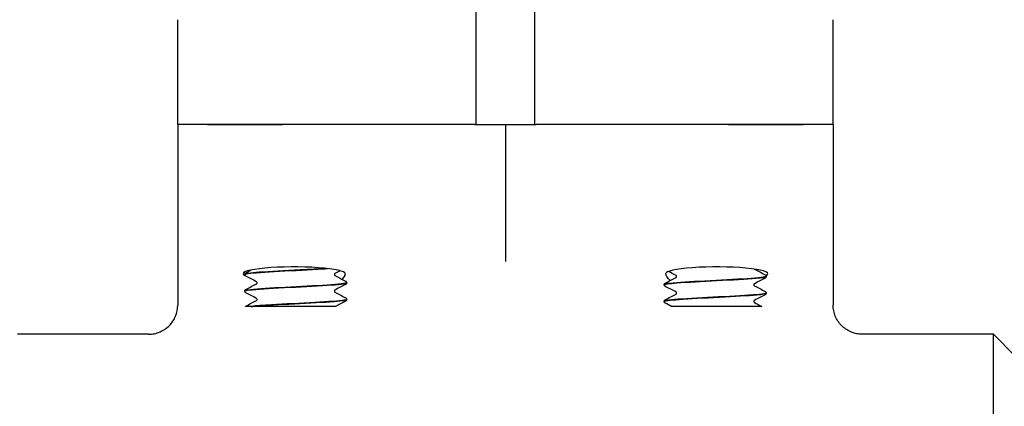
# Model space of a CAD drawing. Header units: inches. Extents: x 5 to 1128, y -85 to 748.
# Tile 533 of 656: x 784.74 to 788.97, y 296.71 to 298.37. Entities that reach past the tile are written whole.
import ezdxf

# ---------------------------------------------------------------- set-up
doc = ezdxf.new("R2010")
doc.units = ezdxf.units.IN
doc.header["$LTSCALE"] = 32
doc.header["$MEASUREMENT"] = 0
doc.layers.add('Visible (ANSI)', color=7, linetype='Continuous', lineweight=30)

msp = doc.modelspace()

# ---------------------------------------------------------------- linework, layer by layer
at = {"layer": 'Visible (ANSI)'}
for p, q in [((786.70298, 297.92117), (786.70298, 298.42457)), ((786.95298, 298.42457), (786.95298, 297.92117)), ((785.42173, 297.92117), (785.42173, 298.37061)), ((788.23423, 297.92117), (788.23423, 298.37061)), ((785.54908, 297.92117), (785.42173, 297.92117)), ((785.42173, 297.92117), (785.42173, 297.1448)), ((785.54908, 297.92117), (785.42173, 297.92117)), ((785.87131, 297.92117), (785.54908, 297.92117)), ((785.54908, 297.92117), (785.87131, 297.92117)), ((786.69619, 297.92117), (785.87131, 297.92117)), ((786.69619, 297.92117), (785.87131, 297.92117)), ((786.69619, 297.92117), (786.70298, 297.92117)), ((786.70298, 297.92117), (786.95298, 297.92117)), ((786.82798, 297.92117), (786.82798, 297.45594)), ((786.95298, 297.92117), (786.95976, 297.92117)), ((787.78464, 297.92117), (786.95976, 297.92117)), ((787.78464, 297.92117), (786.95976, 297.92117)), ((788.10688, 297.92117), (787.78464, 297.92117)), ((787.78464, 297.92117), (788.10688, 297.92117)), ((788.23423, 297.92117), (788.10688, 297.92117)), ((788.23423, 297.92117), (788.10688, 297.92117)), ((788.23423, 297.92117), (788.23423, 297.1448)), ((786.82798, 297.45594), (786.82798, 297.33172)), ((785.70923, 297.27715), (785.70923, 297.27648)), ((786.14673, 297.2414), (786.14673, 297.24073)), ((787.50923, 297.23291), (787.50923, 297.23224)), ((787.94673, 297.26866), (787.94673, 297.26799)), ((785.70923, 297.20565), (785.70923, 297.20498)), ((787.94673, 297.19716), (787.94673, 297.19649)), ((786.14673, 297.1699), (786.14673, 297.16923)), ((787.50923, 297.16141), (787.50923, 297.16074)), ((785.73677, 297.13992), (785.71231, 297.13992)), ((785.73677, 297.13992), (785.74334, 297.13992)), ((785.82334, 297.13992), (785.74334, 297.13992)), ((786.09907, 297.13992), (785.82334, 297.13992)), ((787.60512, 297.13992), (787.5407, 297.13992)), ((787.68084, 297.13992), (787.60512, 297.13992)), ((787.76739, 297.13992), (787.68084, 297.13992)), ((787.92778, 297.13992), (787.76739, 297.13992)), ((785.29562, 297.01992), (784.73423, 297.01992)), ((788.92173, 297.01992), (788.36033, 297.01992)), ((788.92173, 295.07242), (788.92173, 297.01992)), ((789.01548, 296.92617), (788.92173, 297.01992))]:
    msp.add_line(p, q, dxfattribs=at)
for centre, start_param, end_param in [((785.9208, 297.28047), 0.1108904, 3.4219418), ((787.73515, 297.28047), 6.0040853, 9.3138876)]:
    msp.add_ellipse(centre, major_axis=(0.21875, 0), ratio=0.1316525, start_param=start_param, end_param=end_param, dxfattribs=at)
for points, knots in [([(785.70923, 297.27717), (785.70929, 297.27863), (785.70983, 297.28), (785.71108, 297.28188), (785.71175, 297.28249), (785.71291, 297.28338), (785.71343, 297.28369), (785.71393, 297.28395)], [0, 0, 0, 0, 0.020588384, 0.020588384, 0.04017257, 0.04017257, 0.058516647, 0.058516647, 0.058516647, 0.058516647]), ([(785.71393, 297.26967), (785.71315, 297.27008), (785.71231, 297.27058), (785.71091, 297.27203), (785.71041, 297.27266), (785.70958, 297.27432), (785.70928, 297.27537), (785.70923, 297.27645)], [0, 0, 0, 0, 0.028459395, 0.028459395, 0.043235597, 0.043235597, 0.058545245, 0.058545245, 0.058545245, 0.058545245]), ([(786.06145, 297.3025), (786.02833, 297.30033), (785.98809, 297.29816), (785.94649, 297.29599), (785.88238, 297.29264), (785.81635, 297.28929), (785.77141, 297.28594), (785.73204, 297.28301), (785.70953, 297.28008), (785.70929, 297.27715)], [-20.5382393, -20.5382393, -20.5382393, -20.5382393, -19.9656718, -19.9656718, -19.9656718, -19.0832549, -19.0832549, -19.0832549, -18.3101233, -18.3101233, -18.3101233, -18.3101233]), ([(785.70955, 297.27645), (785.70943, 297.27785), (785.7141, 297.27924), (785.7237, 297.28064), (785.74671, 297.28399), (785.79756, 297.28733), (785.85855, 297.29068), (785.91953, 297.29402), (785.98944, 297.29737), (786.04396, 297.30071), (786.05139, 297.30117), (786.05851, 297.30162), (786.06529, 297.30208)], [12.0246214, 12.0246214, 12.0246214, 12.0246214, 12.3927441, 12.3927441, 12.3927441, 13.2747852, 13.2747852, 13.2747852, 14.1565644, 14.1565644, 14.1565644, 14.276733, 14.276733, 14.276733, 14.276733]), ([(786.096, 297.28131), (786.096, 297.28131), (786.09576, 297.28121), (786.095, 297.28042), (786.09464, 297.27996), (786.09401, 297.27863), (786.09377, 297.27773), (786.09377, 297.27681)], [0.002645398, 0.002645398, 0.002645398, 0.002645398, 0.027589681, 0.027589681, 0.042171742, 0.042171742, 0.057287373, 0.057287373, 0.057287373, 0.057287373]), ([(786.09377, 297.27681), (786.09377, 297.27543), (786.09434, 297.27414), (786.09527, 297.27285), (786.09562, 297.27258), (786.09594, 297.27235), (786.096, 297.27232), (786.096, 297.27232)], [0, 0, 0, 0, 0.022828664, 0.022828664, 0.041633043, 0.041633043, 0.054614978, 0.054614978, 0.054614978, 0.054614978]), ([(786.1382, 297.28365), (786.13938, 297.28227), (786.13977, 297.2802), (786.13867, 297.27195), (786.13427, 297.26392), (786.12686, 297.25614)], [0, 0, 0, 0, 0.0813335, 0.0813335, 0.26320463, 0.26320463, 0.26320463, 0.26320463]), ([(787.53487, 297.25067), (787.52808, 297.25646), (787.52309, 297.26268), (787.51622, 297.27501), (787.51533, 297.28079), (787.51775, 297.28365)], [0.70379768, 0.70379768, 0.70379768, 0.70379768, 0.82602783, 0.82602783, 0.97703961, 0.97703961, 0.97703961, 0.97703961]), ([(787.56218, 297.26833), (787.56218, 297.26971), (787.56162, 297.271), (787.56068, 297.27229), (787.56033, 297.27256), (787.56001, 297.27279), (787.55996, 297.27282), (787.55996, 297.27282)], [0, 0, 0, 0, 0.022828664, 0.022828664, 0.041633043, 0.041633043, 0.054614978, 0.054614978, 0.054614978, 0.054614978]), ([(787.89538, 297.30007), (787.89556, 297.29989), (787.89571, 297.29978), (787.89594, 297.29961), (787.896, 297.29958), (787.896, 297.29958)], [0.031449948, 0.031449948, 0.031449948, 0.031449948, 0.041633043, 0.041633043, 0.054614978, 0.054614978, 0.054614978, 0.054614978]), ([(787.94202, 297.27547), (787.9428, 297.27506), (787.94365, 297.27456), (787.94504, 297.27311), (787.94554, 297.27247), (787.94637, 297.27082), (787.94668, 297.26977), (787.94673, 297.26869)], [0, 0, 0, 0, 0.028459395, 0.028459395, 0.043235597, 0.043235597, 0.058545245, 0.058545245, 0.058545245, 0.058545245]), ([(786.1464, 297.24142), (786.14644, 297.23963), (786.13862, 297.23784), (786.12306, 297.23605), (786.09429, 297.23275), (786.03959, 297.22944), (785.97765, 297.22613), (785.91579, 297.22282), (785.84786, 297.21952), (785.79699, 297.21622), (785.7455, 297.21287), (785.7125, 297.20953), (785.70947, 297.20618), (785.70931, 297.206), (785.70923, 297.20583), (785.70924, 297.20565)], [-15.1708472, -15.1708472, -15.1708472, -15.1708472, -14.6990684, -14.6990684, -14.6990684, -13.8268003, -13.8268003, -13.8268003, -12.9557305, -12.9557305, -12.9557305, -12.0740419, -12.0740419, -12.0740419, -12.026938, -12.026938, -12.026938, -12.026938]), ([(785.7096, 297.20495), (785.70953, 297.20667), (785.71666, 297.20838), (785.73102, 297.2101), (785.75944, 297.2135), (785.81553, 297.2169), (785.87921, 297.22029), (785.94239, 297.22367), (786.01174, 297.22704), (786.06278, 297.23041), (786.11351, 297.23376), (786.14516, 297.23711), (786.14667, 297.24046), (786.14671, 297.24055), (786.14673, 297.24064), (786.14672, 297.24073)], [5.7414361, 5.7414361, 5.7414361, 5.7414361, 6.1939142, 6.1939142, 6.1939142, 7.0897201, 7.0897201, 7.0897201, 7.9785276, 7.9785276, 7.9785276, 8.8619138, 8.8619138, 8.8619138, 8.8853453, 8.8853453, 8.8853453, 8.8853453]), ([(785.76218, 297.24106), (785.76218, 297.24245), (785.76162, 297.24374), (785.76068, 297.24503), (785.76033, 297.2453), (785.76001, 297.24553), (785.75996, 297.24556), (785.75996, 297.24556)], [0, 0, 0, 0, 0.022828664, 0.022828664, 0.041633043, 0.041633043, 0.054614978, 0.054614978, 0.054614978, 0.054614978]), ([(785.75996, 297.23657), (785.75996, 297.23657), (785.76019, 297.23666), (785.76095, 297.23746), (785.76132, 297.23791), (785.76194, 297.23924), (785.76218, 297.24015), (785.76218, 297.24106)], [0.002645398, 0.002645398, 0.002645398, 0.002645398, 0.027589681, 0.027589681, 0.042171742, 0.042171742, 0.057287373, 0.057287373, 0.057287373, 0.057287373]), ([(786.14202, 297.2482), (786.1428, 297.24779), (786.14365, 297.24729), (786.14504, 297.24585), (786.14554, 297.24521), (786.14637, 297.24356), (786.14668, 297.24251), (786.14673, 297.24142)], [0, 0, 0, 0, 0.028459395, 0.028459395, 0.043235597, 0.043235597, 0.058545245, 0.058545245, 0.058545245, 0.058545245]), ([(786.14673, 297.2407), (786.14666, 297.23925), (786.14612, 297.23788), (786.14487, 297.236), (786.1442, 297.23539), (786.14304, 297.2345), (786.14252, 297.23419), (786.14202, 297.23392)], [0, 0, 0, 0, 0.020588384, 0.020588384, 0.04017257, 0.04017257, 0.058516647, 0.058516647, 0.058516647, 0.058516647]), ([(787.50923, 297.23294), (787.50929, 297.23439), (787.50983, 297.23576), (787.51108, 297.23764), (787.51175, 297.23825), (787.51291, 297.23914), (787.51343, 297.23945), (787.51393, 297.23972)], [0, 0, 0, 0, 0.020588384, 0.020588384, 0.04017257, 0.04017257, 0.058516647, 0.058516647, 0.058516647, 0.058516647]), ([(787.51393, 297.22543), (787.51315, 297.22584), (787.51231, 297.22634), (787.51091, 297.22779), (787.51041, 297.22843), (787.50958, 297.23008), (787.50928, 297.23113), (787.50923, 297.23221)], [0, 0, 0, 0, 0.028459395, 0.028459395, 0.043235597, 0.043235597, 0.058545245, 0.058545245, 0.058545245, 0.058545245]), ([(787.50934, 297.23221), (787.50949, 297.23496), (787.52893, 297.23771), (787.56387, 297.24046), (787.60645, 297.24381), (787.67122, 297.24716), (787.73557, 297.25051), (787.79991, 297.25386), (787.86257, 297.25721), (787.90169, 297.26056), (787.93064, 297.26304), (787.94628, 297.26551), (787.94653, 297.26799)], [8.1371759, 8.1371759, 8.1371759, 8.1371759, 8.8619138, 8.8619138, 8.8619138, 9.7450261, 9.7450261, 9.7450261, 10.627867, 10.627867, 10.627867, 11.2810852, 11.2810852, 11.2810852, 11.2810852]), ([(787.94652, 297.26869), (787.94664, 297.26777), (787.94466, 297.26685), (787.94047, 297.26593), (787.92528, 297.2626), (787.88141, 297.25928), (787.82397, 297.25595), (787.76663, 297.25263), (787.69686, 297.24932), (787.63862, 297.246), (787.58048, 297.24268), (787.53491, 297.23937), (787.51753, 297.23605), (787.51203, 297.23501), (787.50938, 297.23396), (787.50947, 297.23291)], [-17.5665871, -17.5665871, -17.5665871, -17.5665871, -17.3244424, -17.3244424, -17.3244424, -16.4477493, -16.4477493, -16.4477493, -15.5726718, -15.5726718, -15.5726718, -14.6990684, -14.6990684, -14.6990684, -14.4226778, -14.4226778, -14.4226778, -14.4226778]), ([(787.55996, 297.26383), (787.55996, 297.26383), (787.56019, 297.26392), (787.56095, 297.26472), (787.56132, 297.26517), (787.56194, 297.2665), (787.56218, 297.26741), (787.56218, 297.26833)], [0.002645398, 0.002645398, 0.002645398, 0.002645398, 0.027589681, 0.027589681, 0.042171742, 0.042171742, 0.057287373, 0.057287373, 0.057287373, 0.057287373]), ([(787.896, 297.23707), (787.896, 297.23707), (787.89576, 297.23698), (787.895, 297.23618), (787.89464, 297.23573), (787.89401, 297.2344), (787.89377, 297.23349), (787.89377, 297.23258)], [0.002645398, 0.002645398, 0.002645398, 0.002645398, 0.027589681, 0.027589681, 0.042171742, 0.042171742, 0.057287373, 0.057287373, 0.057287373, 0.057287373]), ([(787.89377, 297.23258), (787.89377, 297.23119), (787.89434, 297.2299), (787.89527, 297.22861), (787.89562, 297.22834), (787.89594, 297.22811), (787.896, 297.22808), (787.896, 297.22808)], [0, 0, 0, 0, 0.022828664, 0.022828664, 0.041633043, 0.041633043, 0.054614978, 0.054614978, 0.054614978, 0.054614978]), ([(787.94673, 297.26796), (787.94666, 297.26651), (787.94612, 297.26514), (787.94487, 297.26326), (787.9442, 297.26265), (787.94304, 297.26176), (787.94252, 297.26145), (787.94202, 297.26118)], [0, 0, 0, 0, 0.020588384, 0.020588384, 0.04017257, 0.04017257, 0.058516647, 0.058516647, 0.058516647, 0.058516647]), ([(785.70923, 297.20567), (785.70929, 297.20713), (785.70983, 297.2085), (785.71108, 297.21038), (785.71175, 297.21099), (785.71291, 297.21188), (785.71343, 297.21219), (785.71393, 297.21245)], [0, 0, 0, 0, 0.020588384, 0.020588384, 0.04017257, 0.04017257, 0.058516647, 0.058516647, 0.058516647, 0.058516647]), ([(785.71393, 297.19817), (785.71315, 297.19858), (785.71231, 297.19908), (785.71091, 297.20053), (785.71041, 297.20116), (785.70958, 297.20282), (785.70928, 297.20387), (785.70923, 297.20495)], [0, 0, 0, 0, 0.028459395, 0.028459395, 0.043235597, 0.043235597, 0.058545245, 0.058545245, 0.058545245, 0.058545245]), ([(786.096, 297.20981), (786.096, 297.20981), (786.09576, 297.20971), (786.095, 297.20892), (786.09464, 297.20846), (786.09401, 297.20713), (786.09377, 297.20623), (786.09377, 297.20531)], [0.002645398, 0.002645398, 0.002645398, 0.002645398, 0.027589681, 0.027589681, 0.042171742, 0.042171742, 0.057287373, 0.057287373, 0.057287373, 0.057287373]), ([(786.09377, 297.20531), (786.09377, 297.20393), (786.09434, 297.20264), (786.09527, 297.20135), (786.09562, 297.20108), (786.09594, 297.20085), (786.096, 297.20082), (786.096, 297.20082)], [0, 0, 0, 0, 0.022828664, 0.022828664, 0.041633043, 0.041633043, 0.054614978, 0.054614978, 0.054614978, 0.054614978]), ([(787.50927, 297.16071), (787.50935, 297.16369), (787.53254, 297.16667), (787.57296, 297.16965), (787.61776, 297.17296), (787.68288, 297.17626), (787.74616, 297.17956), (787.80943, 297.18287), (787.86969, 297.18617), (787.90642, 297.18947), (787.93243, 297.19181), (787.94622, 297.19415), (787.94644, 297.19649)], [1.8539906, 1.8539906, 1.8539906, 1.8539906, 2.6394946, 2.6394946, 2.6394946, 3.5103246, 3.5103246, 3.5103246, 4.381086, 4.381086, 4.381086, 4.9978999, 4.9978999, 4.9978999, 4.9978999]), ([(787.94668, 297.19719), (787.94672, 297.19686), (787.94648, 297.19652), (787.94594, 297.19619), (787.94053, 297.19288), (787.90576, 297.18956), (787.85354, 297.18624), (787.80148, 297.18293), (787.73307, 297.17963), (787.67165, 297.17632), (787.60962, 297.17298), (787.55591, 297.16964), (787.52915, 297.1663), (787.51607, 297.16467), (787.50955, 297.16304), (787.50955, 297.16141)], [-11.2834018, -11.2834018, -11.2834018, -11.2834018, -11.1962178, -11.1962178, -11.1962178, -10.321672, -10.321672, -10.321672, -9.4498406, -9.4498406, -9.4498406, -8.569564, -8.569564, -8.569564, -8.1394925, -8.1394925, -8.1394925, -8.1394925]), ([(787.56218, 297.19683), (787.56218, 297.19821), (787.56162, 297.1995), (787.56068, 297.20079), (787.56033, 297.20106), (787.56001, 297.20129), (787.55996, 297.20132), (787.55996, 297.20132)], [0, 0, 0, 0, 0.022828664, 0.022828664, 0.041633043, 0.041633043, 0.054614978, 0.054614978, 0.054614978, 0.054614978]), ([(787.55996, 297.19233), (787.55996, 297.19233), (787.56019, 297.19242), (787.56095, 297.19322), (787.56132, 297.19367), (787.56194, 297.195), (787.56218, 297.19591), (787.56218, 297.19683)], [0.002645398, 0.002645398, 0.002645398, 0.002645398, 0.027589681, 0.027589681, 0.042171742, 0.042171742, 0.057287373, 0.057287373, 0.057287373, 0.057287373]), ([(787.94202, 297.20397), (787.9428, 297.20356), (787.94365, 297.20306), (787.94504, 297.20161), (787.94554, 297.20097), (787.94637, 297.19932), (787.94668, 297.19827), (787.94673, 297.19719)], [0, 0, 0, 0, 0.028459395, 0.028459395, 0.043235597, 0.043235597, 0.058545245, 0.058545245, 0.058545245, 0.058545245]), ([(787.94673, 297.19646), (787.94666, 297.19501), (787.94612, 297.19364), (787.94487, 297.19176), (787.9442, 297.19115), (787.94304, 297.19026), (787.94252, 297.18995), (787.94202, 297.18968)], [0, 0, 0, 0, 0.020588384, 0.020588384, 0.04017257, 0.04017257, 0.058516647, 0.058516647, 0.058516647, 0.058516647]), ([(785.29562, 297.01992), (785.29573, 297.01992), (785.29584, 297.01992), (785.30449, 297.01994), (785.31302, 297.02082), (785.32975, 297.02428), (785.33791, 297.02684), (785.36079, 297.03664), (785.37444, 297.04594), (785.39728, 297.06913), (785.4063, 297.08276), (785.41857, 297.11267), (785.42173, 297.12865), (785.42173, 297.1448)], [-0.00080906, -0.00080906, -0.00080906, -0.00080906, 0, 0, 0.06513682, 0.06513682, 0.13017613, 0.13017613, 0.25481643, 0.25481643, 0.37825086, 0.37825086, 0.50129539, 0.50129539, 0.50129539, 0.50129539]), ([(786.14644, 297.16992), (786.14658, 297.16872), (786.14311, 297.16751), (786.13591, 297.1663), (786.11613, 297.16299), (786.06853, 297.15968), (786.00942, 297.15636), (785.95002, 297.15303), (785.88012, 297.1497), (785.82384, 297.14638), (785.78746, 297.14422), (785.75687, 297.14207), (785.73677, 297.13992)], [-8.8876619, -8.8876619, -8.8876619, -8.8876619, -8.569564, -8.569564, -8.569564, -7.6960367, -7.6960367, -7.6960367, -6.8183862, -6.8183862, -6.8183862, -6.2510262, -6.2510262, -6.2510262, -6.2510262]), ([(785.74334, 297.13992), (785.7774, 297.14322), (785.83586, 297.14653), (785.89881, 297.14983), (785.96175, 297.15314), (786.02801, 297.15644), (786.07503, 297.15974), (786.12003, 297.1629), (786.1466, 297.16607), (786.14672, 297.16923)], [0.0265881, 0.0265881, 0.0265881, 0.0265881, 0.8976269, 0.8976269, 0.8976269, 1.7685955, 1.7685955, 1.7685955, 2.60216, 2.60216, 2.60216, 2.60216]), ([(785.76218, 297.16956), (785.76218, 297.17095), (785.76162, 297.17224), (785.76068, 297.17353), (785.76033, 297.1738), (785.76001, 297.17403), (785.75996, 297.17406), (785.75996, 297.17406)], [0, 0, 0, 0, 0.022828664, 0.022828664, 0.041633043, 0.041633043, 0.054614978, 0.054614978, 0.054614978, 0.054614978]), ([(785.75996, 297.16507), (785.75996, 297.16507), (785.76019, 297.16516), (785.76095, 297.16596), (785.76132, 297.16641), (785.76194, 297.16774), (785.76218, 297.16865), (785.76218, 297.16956)], [0.002645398, 0.002645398, 0.002645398, 0.002645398, 0.027589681, 0.027589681, 0.042171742, 0.042171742, 0.057287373, 0.057287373, 0.057287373, 0.057287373]), ([(786.14202, 297.1767), (786.1428, 297.17629), (786.14365, 297.17579), (786.14504, 297.17435), (786.14554, 297.17371), (786.14637, 297.17206), (786.14668, 297.17101), (786.14673, 297.16992)], [0, 0, 0, 0, 0.028459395, 0.028459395, 0.043235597, 0.043235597, 0.058545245, 0.058545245, 0.058545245, 0.058545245]), ([(786.14673, 297.1692), (786.14666, 297.16775), (786.14612, 297.16638), (786.14487, 297.1645), (786.1442, 297.16389), (786.14304, 297.163), (786.14252, 297.16269), (786.14202, 297.16242)], [0, 0, 0, 0, 0.020588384, 0.020588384, 0.04017257, 0.04017257, 0.058516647, 0.058516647, 0.058516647, 0.058516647]), ([(787.50923, 297.16144), (787.50929, 297.16289), (787.50983, 297.16426), (787.51108, 297.16614), (787.51175, 297.16675), (787.51291, 297.16764), (787.51343, 297.16795), (787.51393, 297.16822)], [0, 0, 0, 0, 0.020588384, 0.020588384, 0.04017257, 0.04017257, 0.058516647, 0.058516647, 0.058516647, 0.058516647]), ([(787.51393, 297.15393), (787.51315, 297.15434), (787.51231, 297.15484), (787.51091, 297.15629), (787.51041, 297.15693), (787.50958, 297.15858), (787.50928, 297.15963), (787.50923, 297.16071)], [0, 0, 0, 0, 0.028459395, 0.028459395, 0.043235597, 0.043235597, 0.058545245, 0.058545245, 0.058545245, 0.058545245]), ([(787.896, 297.16557), (787.896, 297.16557), (787.89576, 297.16548), (787.895, 297.16468), (787.89464, 297.16423), (787.89401, 297.1629), (787.89377, 297.16199), (787.89377, 297.16108)], [0.002645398, 0.002645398, 0.002645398, 0.002645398, 0.027589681, 0.027589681, 0.042171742, 0.042171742, 0.057287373, 0.057287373, 0.057287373, 0.057287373]), ([(787.89377, 297.16108), (787.89377, 297.15969), (787.89434, 297.1584), (787.89527, 297.15711), (787.89562, 297.15684), (787.89594, 297.15661), (787.896, 297.15658), (787.896, 297.15658)], [0, 0, 0, 0, 0.022828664, 0.022828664, 0.041633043, 0.041633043, 0.054614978, 0.054614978, 0.054614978, 0.054614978]), ([(788.36033, 297.01992), (788.36022, 297.01992), (788.36012, 297.01992), (788.35146, 297.01994), (788.34294, 297.02082), (788.32621, 297.02428), (788.31804, 297.02684), (788.29516, 297.03664), (788.28151, 297.04594), (788.25867, 297.06913), (788.24966, 297.08276), (788.23738, 297.11267), (788.23423, 297.12865), (788.23423, 297.1448)], [-0.00080906, -0.00080906, -0.00080906, -0.00080906, 0, 0, 0.06513682, 0.06513682, 0.13017613, 0.13017613, 0.25481643, 0.25481643, 0.37825086, 0.37825086, 0.50129539, 0.50129539, 0.50129539, 0.50129539])]:
    msp.add_open_spline(points, degree=3, knots=knots, dxfattribs=at)
for points in [[(785.71393, 297.28395), (785.72168, 297.288), (785.72942, 297.29206), (785.73716, 297.29611)], [(786.1181, 297.2929), (786.11073, 297.28904), (786.10336, 297.28517), (786.09599, 297.2813)], [(786.09599, 297.27232), (786.11133, 297.26427), (786.12667, 297.25623), (786.14202, 297.2482)], [(787.55996, 297.27282), (787.54926, 297.27844), (787.53855, 297.28405), (787.52784, 297.28966)], [(787.89599, 297.29958), (787.91133, 297.29153), (787.92667, 297.2835), (787.94202, 297.27547)], [(785.75996, 297.24555), (785.74463, 297.2536), (785.72928, 297.26164), (785.71393, 297.26967)], [(785.71393, 297.21245), (785.72928, 297.22048), (785.74463, 297.22852), (785.75996, 297.23657)], [(786.14202, 297.23392), (786.12667, 297.22589), (786.11133, 297.21785), (786.09599, 297.2098)], [(787.51393, 297.23972), (787.52928, 297.24775), (787.54463, 297.25578), (787.55996, 297.26383)], [(787.94202, 297.26118), (787.92667, 297.25315), (787.91133, 297.24512), (787.89599, 297.23707)], [(785.75996, 297.17405), (785.74463, 297.1821), (785.72928, 297.19014), (785.71393, 297.19817)], [(786.09599, 297.20082), (786.11133, 297.19277), (786.12667, 297.18473), (786.14202, 297.1767)], [(787.55996, 297.20132), (787.54463, 297.20937), (787.52928, 297.2174), (787.51393, 297.22543)], [(787.51393, 297.16822), (787.52928, 297.17625), (787.54463, 297.18428), (787.55996, 297.19233)], [(787.89599, 297.22808), (787.91133, 297.22003), (787.92667, 297.212), (787.94202, 297.20397)], [(787.94202, 297.18968), (787.92667, 297.18165), (787.91133, 297.17362), (787.89599, 297.16557)], [(785.71393, 297.14095), (785.72928, 297.14898), (785.74463, 297.15702), (785.75996, 297.16507)], [(786.14202, 297.16242), (786.1277, 297.15493), (786.11338, 297.14743), (786.09907, 297.13992)], [(787.5407, 297.13992), (787.53178, 297.14459), (787.52286, 297.14927), (787.51393, 297.15393)], [(787.89599, 297.15658), (787.90658, 297.15102), (787.91718, 297.14547), (787.92778, 297.13992)], [(785.71231, 297.13992), (785.71289, 297.14037), (785.71342, 297.14068), (785.71393, 297.14095)]]:
    msp.add_open_spline(points, degree=3, dxfattribs=at)

doc.saveas('drawing.dxf')
